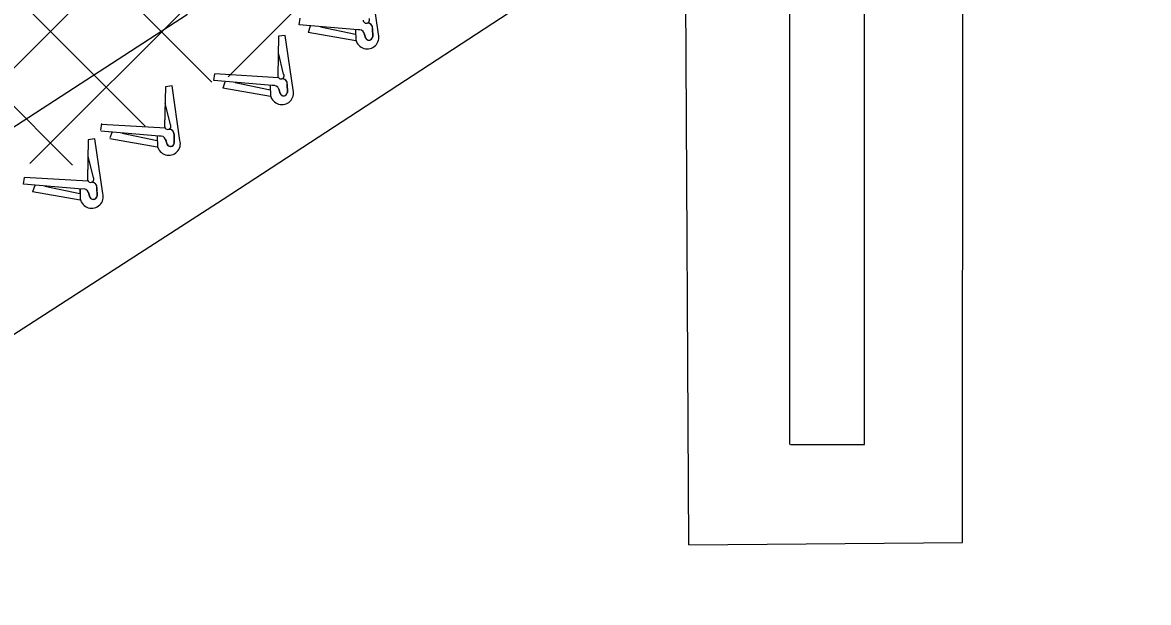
# Model space of a CAD drawing. Extents: x 0 to 2.85, y -0.1 to 1.83.
# Drawn here: x 2.6545 to 2.7359, y 0.9066 to 0.9485 of the extents above; entities that cross this region are included whole.
import ezdxf

# ---------------------------------------------------------------- set-up
doc = ezdxf.new("R2010")
doc.units = 0
for name, color, linetype in [('sb_Chainlink Fence', 7, 'Continuous'), ('sb_Existing Concrete', 7, 'Continuous'), ('sb_Existing Structural Steel', 7, 'Continuous')]:
    doc.layers.add(name, color=color, linetype=linetype)

msp = doc.modelspace()

# ---------------------------------------------------------------- linework, layer by layer
at = {"layer": 'sb_Chainlink Fence'}
for p, q in [((2.6262542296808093, 0.9176167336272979), (2.7358395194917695, 1.0272020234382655)), ((2.6550202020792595, 0.93832168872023), (2.735848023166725, 1.0191495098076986)), ((2.60154787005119, 1.0109967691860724), (2.668156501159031, 0.9442015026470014)), ((2.6693539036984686, 0.9445943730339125), (2.7358565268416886, 1.0110969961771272)), ((2.596479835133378, 1.0079559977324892), (2.663340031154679, 0.9410262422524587)), ((2.5916974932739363, 1.0047003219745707), (2.6580900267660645, 0.9382090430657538)), ((2.668987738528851, 0.9357626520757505), (2.73579574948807, 0.9793363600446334)), ((2.6802091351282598, 0.9476669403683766), (2.679639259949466, 0.9516047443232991)), ((2.6744869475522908, 0.9483454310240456), (2.6745383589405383, 0.9488233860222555)), ((2.678705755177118, 0.9479723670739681), (2.6744869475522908, 0.9483454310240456)), ((2.675151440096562, 0.9478038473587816), (2.6753067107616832, 0.9482587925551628)), ((2.6760285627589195, 0.948201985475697), (2.6785517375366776, 0.9476648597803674)), ((2.679794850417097, 0.9475210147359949), (2.6797769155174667, 0.9480879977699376)), ((2.6797769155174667, 0.9480879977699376), (2.6797931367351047, 0.9474673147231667)), ((2.672989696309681, 0.9475217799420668), (2.672929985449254, 0.9446520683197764)), ((2.672989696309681, 0.9475217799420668), (2.6729310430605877, 0.9446695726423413)), ((2.673471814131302, 0.9475838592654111), (2.672989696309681, 0.9475217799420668)), ((2.674041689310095, 0.9436460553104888), (2.673471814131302, 0.9475838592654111)), ((2.6751314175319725, 0.9478033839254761), (2.6785694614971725, 0.9472074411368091)), ((2.6785577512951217, 0.9479557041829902), (2.678575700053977, 0.9472652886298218)), ((2.678558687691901, 0.9479457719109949), (2.6785752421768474, 0.9472624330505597)), ((2.678575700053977, 0.9472652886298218), (2.6785919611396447, 0.947197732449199)), ((2.6785919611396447, 0.947197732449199), (2.6786146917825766, 0.9471301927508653)), ((2.679273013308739, 0.9474004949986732), (2.6791709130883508, 0.947736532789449)), ((2.6791780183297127, 0.9477277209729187), (2.6792684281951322, 0.9474060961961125)), ((2.673357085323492, 0.9447904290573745), (2.6729741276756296, 0.9463191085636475)), ((2.6683195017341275, 0.9443245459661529), (2.668370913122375, 0.9448025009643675)), ((2.672989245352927, 0.9445246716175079), (2.668370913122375, 0.9448025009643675)), ((2.6652947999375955, 0.9439347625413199), (2.664812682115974, 0.9438726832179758)), ((2.6658646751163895, 0.9399969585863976), (2.6652947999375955, 0.9439347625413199)), ((2.672538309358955, 0.9439514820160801), (2.6683195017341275, 0.9443245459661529)), ((2.6689839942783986, 0.9437829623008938), (2.669139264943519, 0.9442379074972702)), ((2.669861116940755, 0.9441811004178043), (2.672384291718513, 0.9436439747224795)), ((2.672390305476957, 0.9439348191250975), (2.672408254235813, 0.9432444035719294)), ((2.672391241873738, 0.9439248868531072), (2.6724077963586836, 0.9432415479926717)), ((2.6736274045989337, 0.9435001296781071), (2.6736094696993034, 0.944067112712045)), ((2.6736094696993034, 0.944067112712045), (2.6736256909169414, 0.9434464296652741)), ((2.664812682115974, 0.9438726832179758), (2.6647529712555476, 0.9410029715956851)), ((2.664812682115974, 0.9438726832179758), (2.6647540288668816, 0.94102047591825)), ((2.668963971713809, 0.9437824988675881), (2.672402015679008, 0.9431865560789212)), ((2.672408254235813, 0.9432444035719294), (2.672424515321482, 0.943176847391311)), ((2.672424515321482, 0.943176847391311), (2.6724472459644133, 0.9431093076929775)), ((2.6731055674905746, 0.9433796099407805), (2.6730034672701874, 0.9437156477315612)), ((2.6730105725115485, 0.9437068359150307), (2.6731009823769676, 0.9433852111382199)), ((2.665180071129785, 0.941141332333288), (2.6647971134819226, 0.9426700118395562)), ((2.664361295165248, 0.940302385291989), (2.6601424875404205, 0.9406754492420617)), ((2.660154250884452, 0.9407323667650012), (2.660205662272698, 0.9412103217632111)), ((2.66481223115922, 0.9408755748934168), (2.660193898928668, 0.9411534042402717)), ((2.659237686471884, 0.9400481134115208), (2.6591779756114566, 0.9371784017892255)), ((2.659237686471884, 0.9400481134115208), (2.6591790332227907, 0.9371959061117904)), ((2.659719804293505, 0.9401101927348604), (2.659237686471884, 0.9400481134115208)), ((2.6602896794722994, 0.9361723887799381), (2.659719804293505, 0.9401101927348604)), ((2.660786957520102, 0.9401334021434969), (2.664225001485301, 0.9395374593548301)), ((2.660825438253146, 0.9401990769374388), (2.6609807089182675, 0.94065402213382)), ((2.661684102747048, 0.9405320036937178), (2.6642072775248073, 0.9399948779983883)), ((2.6642132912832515, 0.9402857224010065), (2.6642312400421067, 0.9395953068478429)), ((2.6642142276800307, 0.9402757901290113), (2.664230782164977, 0.9395924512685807)), ((2.6649285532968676, 0.9397305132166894), (2.6648264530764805, 0.94006655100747)), ((2.664833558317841, 0.9400577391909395), (2.6649239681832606, 0.9397361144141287)), ((2.6654503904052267, 0.939851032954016), (2.6654324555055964, 0.9404180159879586)), ((2.6654324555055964, 0.9404180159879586), (2.6654486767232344, 0.9397973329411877)), ((2.6642312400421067, 0.9395953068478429), (2.6642475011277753, 0.9395277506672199)), ((2.6642475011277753, 0.9395277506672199), (2.6642702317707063, 0.9394602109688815)), ((2.659605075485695, 0.9373167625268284), (2.6592221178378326, 0.9388454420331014)), ((2.654567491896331, 0.9368508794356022), (2.654618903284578, 0.9373288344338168)), ((2.6587862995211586, 0.9364778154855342), (2.654567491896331, 0.9368508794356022)), ((2.6592372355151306, 0.9370510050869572), (2.654618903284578, 0.9373288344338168)), ((2.6552319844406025, 0.936309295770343), (2.6553872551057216, 0.9367642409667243)), ((2.6561091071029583, 0.9367074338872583), (2.6586322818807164, 0.9361703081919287)), ((2.659875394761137, 0.9360264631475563), (2.659857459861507, 0.9365934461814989)), ((2.659857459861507, 0.9365934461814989), (2.6598736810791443, 0.935972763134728)), ((2.6552119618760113, 0.9363088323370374), (2.6586500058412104, 0.9357128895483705)), ((2.6586382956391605, 0.9364611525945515), (2.6586562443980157, 0.9357707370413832)), ((2.6586392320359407, 0.9364512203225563), (2.658655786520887, 0.935767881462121)), ((2.6593535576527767, 0.9359059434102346), (2.659251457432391, 0.9362419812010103)), ((2.659258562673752, 0.93623316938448), (2.6593489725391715, 0.9359115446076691)), ((2.467098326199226, 0.8055926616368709), (2.668987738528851, 0.9357626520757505)), ((2.6586562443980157, 0.9357707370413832), (2.6586725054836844, 0.9357031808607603)), ((2.6586725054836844, 0.9357031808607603), (2.6586952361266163, 0.9356356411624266))]:
    msp.add_line(p, q, dxfattribs=at)
for centre, radius, start, end in [((2.679328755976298, 0.9486901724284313), 0.00023022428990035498, 180.70028160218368, 31.7483786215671), ((2.6788149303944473, 0.9476115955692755), 0.000376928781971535, 18.162104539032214, 106.83665311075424), ((2.6794261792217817, 0.9481165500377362), 0.00035189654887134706, 355.34600501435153, 93.91317747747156), ((2.6794329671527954, 0.9481231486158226), 0.0003459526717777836, 1.8804797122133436, 94.68407232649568), ((2.6793973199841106, 0.9474439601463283), 0.0008418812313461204, 192.4519501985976, 15.358603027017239), ((2.6795221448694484, 0.9475107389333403), 0.00027444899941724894, 202.41317715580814, 350.89621820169), ((2.6795220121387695, 0.9475123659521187), 0.00027297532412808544, 204.19357541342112, 1.8156284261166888), ((2.673161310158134, 0.9446692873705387), 0.00023022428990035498, 180.70028160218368, 31.7483786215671), ((2.6726474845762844, 0.943590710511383), 0.000376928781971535, 18.162104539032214, 106.83665311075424), ((2.673258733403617, 0.9440956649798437), 0.00035189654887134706, 355.34600501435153, 93.91317747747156), ((2.6732655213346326, 0.9441022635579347), 0.0003459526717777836, 1.8804797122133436, 94.68407232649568), ((2.673229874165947, 0.9434230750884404), 0.0008418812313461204, 192.4519501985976, 15.358603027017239), ((2.6733546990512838, 0.9434898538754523), 0.00027444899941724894, 202.41317715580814, 350.89621820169), ((2.6733545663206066, 0.943491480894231), 0.00027297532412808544, 204.19357541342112, 1.8156284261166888), ((2.6649842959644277, 0.9410201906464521), 0.00023022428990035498, 180.70028160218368, 31.7483786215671), ((2.6650817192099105, 0.9404465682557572), 0.00035189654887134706, 355.34600501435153, 93.91317747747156), ((2.665088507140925, 0.940453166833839), 0.0003459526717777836, 1.8804797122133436, 94.68407232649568), ((2.6650528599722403, 0.9397739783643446), 0.0008418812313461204, 192.4519501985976, 15.358603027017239), ((2.664470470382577, 0.9399416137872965), 0.000376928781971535, 18.162104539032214, 106.83665311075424), ((2.665177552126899, 0.9398423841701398), 0.00027297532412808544, 204.19357541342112, 1.8156284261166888), ((2.665177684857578, 0.9398407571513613), 0.00027444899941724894, 202.41317715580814, 350.89621820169), ((2.659409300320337, 0.9371956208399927), 0.00023022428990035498, 180.70028160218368, 31.7483786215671), ((2.6595067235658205, 0.9366219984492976), 0.00035189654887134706, 355.34600501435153, 93.91317747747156), ((2.659513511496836, 0.936628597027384), 0.0003459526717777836, 1.8804797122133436, 94.68407232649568), ((2.6594778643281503, 0.9359494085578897), 0.0008418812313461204, 192.4519501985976, 15.358603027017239), ((2.658895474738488, 0.9361170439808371), 0.000376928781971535, 18.162104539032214, 106.83665311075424), ((2.659602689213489, 0.9360161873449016), 0.00027444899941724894, 202.41317715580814, 350.89621820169), ((2.65960255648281, 0.9360178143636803), 0.00027297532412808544, 204.19357541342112, 1.8156284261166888)]:
    msp.add_arc(centre, radius, start, end, dxfattribs=at)
at = {"layer": 'sb_Existing Concrete'}
for p, q in [((2.722412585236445, 0.9109646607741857), (2.7224428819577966, 0.9582184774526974)), ((2.7026328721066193, 0.9108090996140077), (2.7023917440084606, 0.9575495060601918)), ((2.7026328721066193, 0.9108090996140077), (2.722412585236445, 0.9109646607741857))]:
    msp.add_line(p, q, dxfattribs=at)
at = {"layer": 'sb_Existing Structural Steel'}
for p, q in [((2.715329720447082, 0.9180407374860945), (2.715329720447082, 0.9725325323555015)), ((2.709943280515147, 0.9180426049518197), (2.709943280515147, 0.969142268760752)), ((2.4649155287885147, 0.8185575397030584), (2.6664060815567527, 0.9491219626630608)), ((2.7099750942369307, 0.9180413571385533), (2.715333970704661, 0.9180413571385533))]:
    msp.add_line(p, q, dxfattribs=at)

doc.saveas('drawing.dxf')
